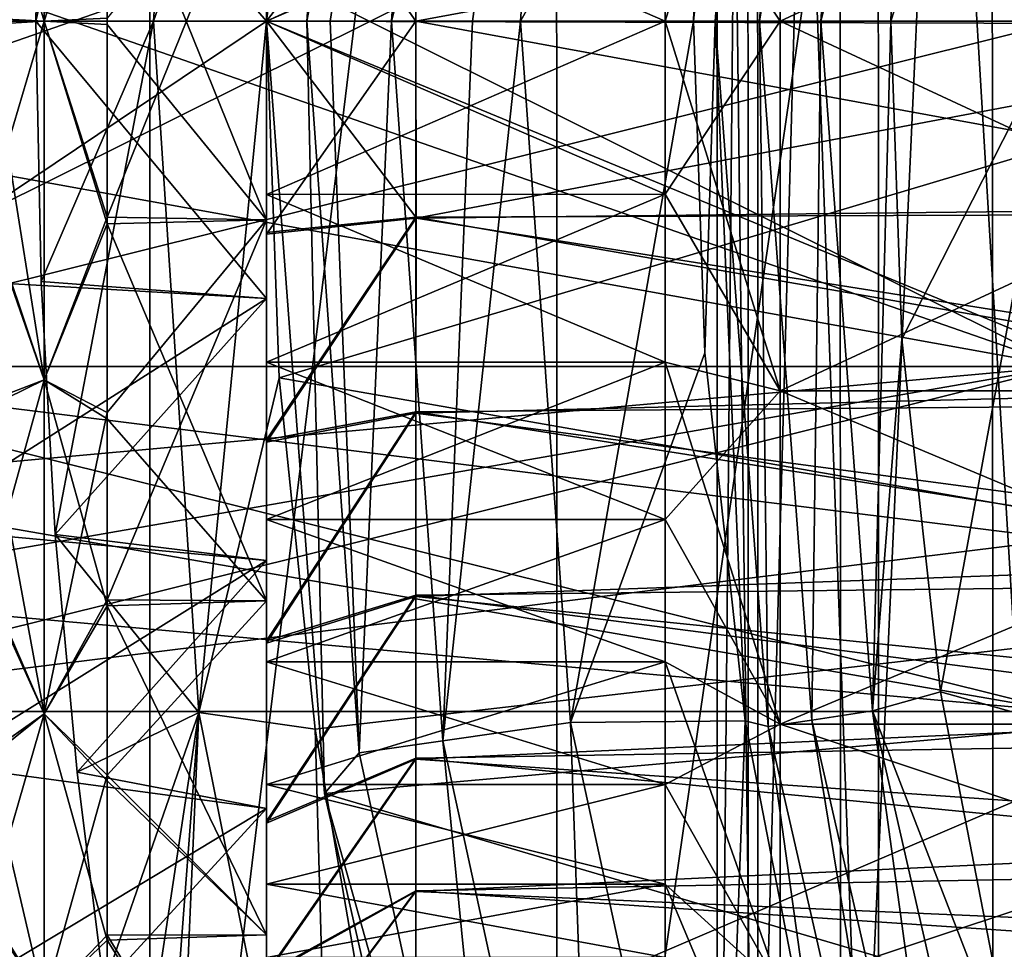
# Model space of a CAD drawing. Header units: metres. Extents: x 26 to 263, y -109 to 109.
# Tile 377 of 656: x 74.38 to 76.85, y -2.33 to 0. Entities that reach past the tile are written whole.
import ezdxf

# ---------------------------------------------------------------- set-up
doc = ezdxf.new("R2010")
doc.units = ezdxf.units.M
doc.layers.add('solid_500750', color=7, linetype='CONTINUOUS')

msp = doc.modelspace()

# ---------------------------------------------------------------- linework, layer by layer
at = {"layer": 'solid_500750'}
for points in [[(73.896553, -4.220759, -5.58395), (73.895966, 4.16214, -5.584182), (74.707062, 4.16214, -7.307853)], [(74.707619, -4.220759, -7.307549), (73.896553, -4.220759, -5.58395), (74.707062, 4.16214, -7.307853)], [(74.707619, -4.220759, -7.307549), (74.707062, 4.16214, -7.307853), (75.727798, 4.16214, -8.916275)], [(75.72831, -4.220759, -8.915904), (74.707619, -4.220759, -7.307549), (75.727798, 4.16214, -8.916275)], [(75.72831, -4.220759, -8.915904), (75.727798, 4.16214, -8.916275), (76.942078, 4.16214, -10.384082)], [(76.942535, -4.220759, -10.38365), (75.72831, -4.220759, -8.915904), (76.942078, 4.16214, -10.384082)], [(76.131165, -4.185025), (76.130539, 4.126902), (76.20768, 4.126902, 1.351036)], [(76.232704, -4.185025, -1.549194), (76.130539, 4.126902), (76.131165, -4.185025)], [(76.232086, 4.126902, -1.549276), (76.130539, 4.126902), (76.232704, -4.185025, -1.549194)], [(76.208839, -4.185025, 1.355676), (76.131165, -4.185025), (76.20768, 4.126902, 1.351036)], [(76.208839, -4.185025, 1.355676), (76.20768, 4.126902, 1.351036), (76.438103, 4.126902, 2.684511)], [(76.440857, -4.185025, 2.693607), (76.208839, -4.185025, 1.355676), (76.438103, 4.126902, 2.684511)], [(76.232086, 4.126902, -1.549276), (76.232704, -4.185025, -1.549194), (76.535583, -4.185025, -3.071881)], [(76.534981, 4.126902, -3.072042), (76.232086, 4.126902, -1.549276), (76.535583, -4.185025, -3.071881)], [(76.440857, -4.185025, 2.693607), (76.438103, 4.126902, 2.684511), (76.81881, 4.126902, 3.983093)], [(76.824181, -4.185025, 3.99628), (76.440857, -4.185025, 2.693607), (76.81881, 4.126902, 3.983093)], [(76.534981, 4.126902, -3.072042), (76.535583, -4.185025, -3.071881), (77.034622, -4.185025, -4.542007)], [(77.03405, 4.126902, -4.542246), (76.534981, 4.126902, -3.072042), (77.034622, -4.185025, -4.542007)], [(76.824181, -4.185025, 3.99628), (76.81881, 4.126902, 3.983093), (77.344849, 4.126902, 5.2299)], [(77.353783, -4.185025, 5.246644), (76.824181, -4.185025, 3.99628), (77.344849, 4.126902, 5.2299)], [(75, -2.292012, 29.645124), (75, 2.292012, 29.645124), (75, 1.453953, 30.183712)], [(75, 0, 29.499971), (75, 2.292012, 29.645124), (75, -2.292012, 29.645124)], [(75, 0, 29.499971), (75, 0.434218, 29.461979), (75, 2.292012, 29.645124)], [(75, -1.453953, 23.816288), (75, 1.453953, 23.816288), (75, 2.292012, 24.354876)], [(75, -2.292012, 24.354876), (75, -1.453953, 23.816288), (75, 2.292012, 24.354876)], [(75, 0, 24.500029), (75, -2.292012, 24.354876), (75, 2.292012, 24.354876)], [(75, 0.434218, 24.538021), (75, 0, 24.500029), (75, 2.292012, 24.354876)], [(75, 0, 38), (75.145203, 1.937549, 38), (78.75, 0, 38)], [(75.232262, 1.835723, 41.644981), (75.145203, 1.937549, 38), (75, 0, 38)], [(78.89048, 1.605924, 38), (78.75, 0, 38), (75.145203, 1.937549, 38)], [(75.232262, 1.835723, 41.644981), (75, 0, 38), (75.100967, 0, 41.644981)], [(75.442574, 1.805485, 45.296143), (75.232262, 1.835723, 41.644981), (75.100967, 0, 41.644981)], [(75.442574, 1.805485, 45.296143), (75.100967, 0, 41.644981), (75.159752, 0, 42.868813)], [(75.442574, 1.805485, 45.296143), (75.159752, 0, 42.868813), (75.313446, 0, 45.296143)], [(75.442574, 1.805485, 45.296143), (75.313446, 0, 45.296143), (75.762917, 1.759427, 48.939133)], [(76.566597, 0, 53), (77, 0, 53), (77.149979, 1.810227, 53)], [(76.594261, 0.793357, 53), (76.566597, 0, 53), (77.149979, 1.810227, 53)], [(75.762917, 1.759427, 48.939133), (75.313446, 0, 45.296143), (75.516983, 0, 47.727131)], [(75.762917, 1.759427, 48.939133), (75.516983, 0, 47.727131), (75.637085, 0, 48.939133)], [(75.762917, 1.759427, 48.939133), (75.637085, 0, 48.939133), (76.099861, 0.827812, 52.566944)], [(76.25869, 1.769718, 52.736504), (76.099861, 0.827812, 52.566944), (76.071098, 0, 52.566944)], [(76.25869, 1.769718, 52.736504), (76.071098, 0, 52.566944), (76.126068, 0, 52.736504)], [(76.25869, 1.769718, 52.736504), (76.126068, 0, 52.736504), (76.368805, 1.75312, 52.876362)], [(74.830231, 1.733833, 36.392689), (74.420868, 0, 30.75), (74.716591, 0, 36.392689)], [(74.434227, 0.650658, 30.693121), (74.420868, 0, 30.75), (74.830231, 1.733833, 36.392689)], [(74.830231, 1.733833, 36.392689), (74.716591, 0, 36.392689), (75.03157, 0.894344, 38)], [(76.126068, 0, 52.736504), (76.237427, 0, 52.876362), (76.368805, 1.75312, 52.876362)], [(76.368805, 1.75312, 52.876362), (76.237427, 0, 52.876362), (76.520538, 1.730251, 52.968102)], [(76.237427, 0, 52.876362), (76.390869, 0, 52.968102), (76.520538, 1.730251, 52.968102)], [(76.520538, 1.730251, 52.968102), (76.390869, 0, 52.968102), (76.690086, 1.674304, 53)], [(76.390869, 0, 52.968102), (76.594261, 0.793357, 53), (76.690086, 1.674304, 53)], [(75, -1.453953, 30.183712), (75, 1.453953, 30.183712), (75, 0.498102, 30.464375)], [(75, -2.292012, 29.645124), (75, 1.453953, 30.183712), (75, -1.453953, 30.183712)], [(75, -0.498102, 23.535625), (75, 0.498102, 23.535625), (75, 1.453953, 23.816288)], [(75, -1.453953, 23.816288), (75, -0.498102, 23.535625), (75, 1.453953, 23.816288)], [(75, 0, 38), (78.000473, -0.008104, 38), (78.100853, 1.415541, 38)], [(75.03157, 0.894344, 38), (75, 0, 38), (78.100853, 1.415541, 38)], [(76.288673, 0.927051, 29.85317), (76, 0.43412, 29.462019), (76, 0, 29.5)], [(76.288673, 0, 30), (76.288673, 0.927051, 29.85317), (76, 0, 29.5)], [(76.288673, 0.927051, 24.14683), (76.288673, 0, 24), (76, 0.43412, 24.537981)], [(78.283493, 0.927051, 29.85317), (76.288673, 0.927051, 29.85317), (76.288673, 0, 30)], [(78.283493, 0, 30), (78.283493, 0.927051, 29.85317), (76.288673, 0, 30)], [(78.283493, 0, 24), (76.288673, 0, 24), (76.288673, 0.927051, 24.14683)], [(78.283493, 0.927051, 24.14683), (78.283493, 0, 24), (76.288673, 0.927051, 24.14683)], [(74.441887, 0.899226, 30.355957), (74.300003, 0.007945, 30.39999), (74.441887, 0, 30.474342)], [(74.441887, 0, 23.525658), (74.300003, 0.477817, 23.633743), (74.441887, 0.899226, 23.644043)], [(74.441887, 0.899226, 30.355957), (74.441887, 0, 30.474342), (74.599998, 0.508, 30.462938)], [(74.441887, 0, 23.525658), (74.441887, 0.899226, 23.644043), (74.599998, 0.491871, 23.534735)], [(74.716591, 0, 36.392689), (75, 0, 38), (75.03157, 0.894344, 38)], [(77, 0.866025, 28.5), (77, 0, 28.5), (73.517952, -0.866025, 28.5)], [(77, 0.866025, 28.5), (73.517952, -0.866025, 28.5), (73.725143, -0.274328, 28.5)], [(77, -0.866025, 25.5), (77, 0, 25.5), (73.517952, 0.866025, 25.5)], [(77, 0.866025, 25.5), (73.517952, 0.866025, 25.5), (77, 0, 25.5)], [(77, -0.866025, 25.5), (73.517952, 0.866025, 25.5), (73.725143, 0.274328, 25.5)], [(77, 0.866025, 28.5), (73.725143, -0.274328, 28.5), (73.725143, 0.274329, 28.5)], [(76.099861, 0.827812, 52.566944), (75.637085, 0, 48.939133), (76.071098, 0, 52.566944)], [(76.390869, 0, 52.968102), (76.566597, 0, 53), (76.594261, 0.793357, 53)], [(75, 0.695393, 23.315683), (74.046036, 0.641495, 23.305277), (74.027809, 0, 23.25)], [(75, 0.695393, 23.315683), (74.027809, 0, 23.25), (75, 0, 23.25)], [(75, 0.695393, 30.684317), (75, 0, 30.75), (74.434227, 0.650658, 30.693121)], [(75, 0, 30), (75, 0, 30.75), (75, 0.695393, 30.684317)], [(75, 0.529719, 24.046022), (75, 0.695393, 23.315683), (75, 0, 23.25)], [(75, 0.533752, 29.953566), (75, 0, 30), (75, 0.695393, 30.684317)], [(75, 0, 30.75), (74.420868, 0, 30.75), (74.434227, 0.650658, 30.693121)], [(75, 0.533752, 29.953566), (75.375, 0, 29.625), (75, 0, 30)], [(75.375237, 0.494212, 29.578058), (75.375, 0, 29.625), (75, 0.533752, 29.953566)], [(75, 0, 24), (75, 0.529719, 24.046022), (75, 0, 23.25)], [(75.374794, 0.491837, 24.421488), (75, 0.529719, 24.046022), (75, 0, 24)], [(74.441887, 0, 30.474342), (74.599998, 0.008179, 30.49999), (74.599998, 0.508, 30.462938)], [(74.599998, -0.491871, 30.465265), (75, -0.498102, 30.464375), (75, 0.498102, 30.464375)], [(74.599998, 0.008179, 30.49999), (74.599998, -0.491871, 30.465265), (75, 0.498102, 30.464375)], [(74.599998, 0.491871, 23.534735), (75, 0.498102, 23.535625), (75, -0.498102, 23.535625)], [(75, -1.453953, 30.183712), (75, 0.498102, 30.464375), (75, -0.498102, 30.464375)], [(75.375237, 0.494212, 29.578058), (78, 0, 29.625), (75.375, 0, 29.625)], [(75.375237, 0.494212, 29.578058), (78.00853, 0.413028, 29.59271), (78, 0, 29.625)], [(74.441887, 0, 23.525658), (74.300003, -0.007945, 23.60001), (74.300003, 0.477817, 23.633743)], [(74.441887, 0, 23.525658), (74.599998, 0.491871, 23.534735), (74.599998, -0.008179, 23.50001)], [(74.599998, -0.008179, 23.50001), (74.599998, 0.491871, 23.534735), (75, -0.498102, 23.535625)], [(75.374794, 0.491837, 24.421488), (75, 0, 24), (75.375, 0, 24.375)], [(75.374794, 0.491837, 24.421488), (75.375, 0, 24.375), (78.011925, 0.488151, 24.419783)], [(75.375, 0, 24.375), (78, 0, 24.375), (78.011925, 0.488151, 24.419783)], [(76, 0, 24.5), (75, 0, 24.500029), (75, 0.434218, 24.538021)], [(76, 0.43412, 24.537981), (76, 0, 24.5), (75, 0.434218, 24.538021)], [(76, 0.43412, 29.462019), (75, 0.434218, 29.461979), (75, 0, 29.499971)], [(76, 0, 29.5), (76, 0.43412, 29.462019), (75, 0, 29.499971)], [(76.288673, 0, 24), (76, 0, 24.5), (76, 0.43412, 24.537981)], [(77, -0.866025, 25.5), (73.725143, 0.274328, 25.5), (73.725143, -0.274329, 25.5)], [(75, 0, 23.25), (74.027809, 0, 23.25), (74.04599, -0.64047, 23.305098)], [(75, 0, 23.25), (74.04599, -0.64047, 23.305098), (75, -0.695393, 23.315683)], [(74.441887, 0, 30.474342), (74.300003, 0.007945, 30.39999), (74.300003, -0.477817, 30.366257)], [(74.441887, -0.899226, 23.644043), (74.300003, -0.007945, 23.60001), (74.441887, 0, 23.525658)], [(75, -0.695393, 30.684317), (74.420868, 0, 30.75), (75, 0, 30.75)], [(74.441887, 0, 30.474342), (74.599998, -0.491871, 30.465265), (74.599998, 0.008179, 30.49999)], [(74.441887, 0, 23.525658), (74.599998, -0.008179, 23.50001), (74.599998, -0.508, 23.537062)], [(74.441887, -0.899226, 23.644043), (74.441887, 0, 23.525658), (74.599998, -0.508, 23.537062)], [(74.830231, -1.733833, 36.392689), (75, 0, 38), (74.716591, 0, 36.392689)], [(74.830231, -1.733833, 36.392689), (75.03157, -0.894344, 38), (75, 0, 38)], [(75, 0, 38), (75.03157, -0.894344, 38), (78.000473, -0.008104, 38)], [(75, 0, 30), (75.375, 0, 29.625), (75.374794, -0.491837, 29.578512)], [(75, -0.529719, 29.953978), (75, 0, 30), (75.374794, -0.491837, 29.578512)], [(75, -0.533752, 24.046434), (75.375, 0, 24.375), (75, 0, 24)], [(75, -0.529719, 29.953978), (75, -0.695393, 30.684317), (75, 0, 30.75)], [(75, -0.529719, 29.953978), (75, 0, 30.75), (75, 0, 30)], [(75, 0, 24), (75, 0, 23.25), (75, -0.695393, 23.315683)], [(75, -0.533752, 24.046434), (75, 0, 24), (75, -0.695393, 23.315683)], [(76, 0, 29.5), (75, 0, 29.499971), (75, -0.434218, 29.461979)], [(76, -0.43412, 29.462019), (76, 0, 29.5), (75, -0.434218, 29.461979)], [(75, 0, 38), (78.75, 0, 38), (78.89048, -1.605924, 38)], [(75.145203, -1.937549, 38), (75, 0, 38), (78.89048, -1.605924, 38)], [(75.100967, 0, 41.644981), (75, 0, 38), (75.145203, -1.937549, 38)], [(75.232262, -1.835723, 41.644981), (75.100967, 0, 41.644981), (75.145203, -1.937549, 38)], [(75.159752, 0, 42.868813), (75.100967, 0, 41.644981), (75.232262, -1.835723, 41.644981)], [(75.313446, 0, 45.296143), (75.159752, 0, 42.868813), (75.232262, -1.835723, 41.644981)], [(75.442574, -1.805485, 45.296143), (75.313446, 0, 45.296143), (75.232262, -1.835723, 41.644981)], [(75.516983, 0, 47.727131), (75.313446, 0, 45.296143), (75.442574, -1.805485, 45.296143)], [(75.375, 0, 29.625), (78, 0, 29.625), (78.011635, -0.48219, 29.581207)], [(75.442574, -1.805485, 45.296143), (75.762917, -1.759427, 48.939133), (75.637085, 0, 48.939133)], [(75.516983, 0, 47.727131), (75.442574, -1.805485, 45.296143), (75.637085, 0, 48.939133)], [(75.637085, 0, 48.939133), (75.762917, -1.759427, 48.939133), (76.071098, 0, 52.566944)], [(75.762917, -1.759427, 48.939133), (76.100136, -0.83178, 52.566944), (76.071098, 0, 52.566944)], [(76.288673, 0, 30), (76, 0, 29.5), (76, -0.43412, 29.462019)], [(76.288673, -0.927051, 29.85317), (76.288673, 0, 30), (76, -0.43412, 29.462019)], [(76.126068, 0, 52.736504), (76.071098, 0, 52.566944), (76.100136, -0.83178, 52.566944)], [(78.283493, 0, 30), (76.288673, 0, 30), (76.288673, -0.927051, 29.85317)], [(78.283493, -0.927051, 29.85317), (78.283493, 0, 30), (76.288673, -0.927051, 29.85317)], [(76.520538, -1.730251, 52.968102), (76.566597, 0, 53), (76.390869, 0, 52.968102)], [(76.520538, -1.730251, 52.968102), (76.594528, -0.797155, 53), (76.566597, 0, 53)], [(76.566597, 0, 53), (76.594528, -0.797155, 53), (77, 0, 53)], [(77, -0.866025, 28.5), (73.517952, -0.866025, 28.5), (77, 0, 28.5)], [(74.441887, 0, 30.474342), (74.300003, -0.477817, 30.366257), (74.441887, -0.899226, 30.355957)], [(74.441887, -0.899226, 23.644043), (74.300003, -0.493486, 23.636003), (74.300003, -0.007945, 23.60001)], [(74.420868, 0, 30.75), (74.434311, -0.652655, 30.692768), (74.716591, 0, 36.392689)], [(75, -0.695393, 30.684317), (74.434311, -0.652655, 30.692768), (74.420868, 0, 30.75)], [(74.434311, -0.652655, 30.692768), (74.470032, -1.28732, 30.522118), (74.716591, 0, 36.392689)], [(74.441887, 0, 30.474342), (74.441887, -0.899226, 30.355957), (74.599998, -0.491871, 30.465265)], [(74.470032, -1.28732, 30.522118), (74.830231, -1.733833, 36.392689), (74.716591, 0, 36.392689)], [(74.599998, -0.508, 23.537062), (74.599998, -0.008179, 23.50001), (75, -0.498102, 23.535625)], [(75, -0.533752, 24.046434), (75.375237, -0.494212, 24.421942), (75.375, 0, 24.375)], [(75, -0.434218, 29.461979), (75, 0, 29.499971), (75, -2.292012, 29.645124)], [(75, 0, 24.500029), (75, -0.434218, 24.538021), (75, -2.292012, 24.354876)], [(76, -0.43412, 24.537981), (75, -0.434218, 24.538021), (75, 0, 24.500029)], [(76, 0, 24.5), (76, -0.43412, 24.537981), (75, 0, 24.500029)], [(75.03157, -0.894344, 38), (78.103157, -1.431597, 38), (78.000473, -0.008104, 38)], [(75.374794, -0.491837, 29.578512), (75.375, 0, 29.625), (78.011635, -0.48219, 29.581207)], [(75.375, 0, 24.375), (75.375237, -0.494212, 24.421942), (78, 0, 24.375)], [(75.375237, -0.494212, 24.421942), (78.010818, -0.465023, 24.416258), (78, 0, 24.375)], [(76.288673, -0.927051, 24.14683), (76, -0.43412, 24.537981), (76, 0, 24.5)], [(76.288673, 0, 24), (76.288673, -0.927051, 24.14683), (76, 0, 24.5)], [(76.126068, 0, 52.736504), (76.100136, -0.83178, 52.566944), (76.200966, -1.755392, 52.566944)], [(76.25869, -1.769718, 52.736504), (76.126068, 0, 52.736504), (76.200966, -1.755392, 52.566944)], [(76.25869, -1.769718, 52.736504), (76.237427, 0, 52.876362), (76.126068, 0, 52.736504)], [(76.368805, -1.75312, 52.876362), (76.390869, 0, 52.968102), (76.237427, 0, 52.876362)], [(76.25869, -1.769718, 52.736504), (76.368805, -1.75312, 52.876362), (76.237427, 0, 52.876362)], [(78.283493, -0.927051, 24.14683), (76.288673, -0.927051, 24.14683), (76.288673, 0, 24)], [(78.283493, 0, 24), (78.283493, -0.927051, 24.14683), (76.288673, 0, 24)], [(76.368805, -1.75312, 52.876362), (76.520538, -1.730251, 52.968102), (76.390869, 0, 52.968102)], [(76.594528, -0.797155, 53), (76.691284, -1.682331, 53), (77, 0, 53)], [(76.691284, -1.682331, 53), (77.149979, -1.810227, 53), (77, 0, 53)], [(77, -0.866025, 25.5), (73.725143, -0.274329, 25.5), (73.517952, -0.866025, 25.5)], [(76, -0.43412, 24.537981), (76, -0.85505, 24.650768), (75, -0.434218, 24.538021)], [(76, -0.43412, 29.462019), (75, -0.434218, 29.461979), (75, -0.855169, 29.349178)], [(76, -0.85505, 29.349232), (76, -0.43412, 29.462019), (75, -0.855169, 29.349178)], [(75, -0.434218, 29.461979), (75, -2.292012, 29.645124), (75, -2.944387, 28.892242)], [(75, -0.855169, 29.349178), (75, -0.434218, 29.461979), (75, -2.944387, 28.892242)], [(75, -0.434218, 24.538021), (75, -0.855169, 24.650822), (75, -2.292012, 24.354876)], [(76, -0.85505, 24.650768), (75, -0.855169, 24.650822), (75, -0.434218, 24.538021)], [(76.288673, -0.927051, 29.85317), (76, -0.43412, 29.462019), (76, -0.85505, 29.349232)], [(76.288673, -0.927051, 24.14683), (76, -0.85505, 24.650768), (76, -0.43412, 24.537981)], [(75.375237, -0.494212, 24.421942), (78.042175, -0.91747, 24.541214), (78.010818, -0.465023, 24.416258)], [(74.441887, -0.899226, 30.355957), (74.300003, -0.477817, 30.366257), (74.300003, -0.953748, 30.263491)], [(74.441887, -0.899226, 23.644043), (74.300003, -0.968966, 23.740995), (74.300003, -0.493486, 23.636003)], [(74.441887, -0.899226, 30.355957), (74.599998, -0.981799, 30.359474), (74.599998, -0.491871, 30.465265)], [(74.599998, -0.491871, 30.465265), (74.599998, -0.981799, 30.359474), (75, -0.498102, 30.464375)], [(75, -1.049877, 29.808857), (75.374794, -0.491837, 29.578512), (75.374786, -0.979512, 29.435402)], [(75, -0.529719, 29.953978), (75.374794, -0.491837, 29.578512), (75, -1.049877, 29.808857)], [(75.374786, -0.979512, 29.435402), (75.374794, -0.491837, 29.578512), (78.046005, -0.958135, 29.442518)], [(75.374794, -0.491837, 29.578512), (78.011635, -0.48219, 29.581207), (78.046005, -0.958135, 29.442518)], [(74.441887, -0.899226, 23.644043), (74.599998, -0.508, 23.537062), (74.599998, -0.997465, 23.645144)], [(74.599998, -1.451622, 30.184776), (75, -1.453953, 30.183712), (75, -0.498102, 30.464375)], [(74.599998, -0.981799, 30.359474), (74.599998, -1.451622, 30.184776), (75, -0.498102, 30.464375)], [(74.599998, -0.508, 23.537062), (75, -0.498102, 23.535625), (75, -1.453953, 23.816288)], [(74.599998, -0.997465, 23.645144), (74.599998, -0.508, 23.537062), (75, -1.453953, 23.816288)], [(75, -1.055615, 24.192812), (75.375023, -0.982918, 24.565971), (75.375237, -0.494212, 24.421942)], [(75, -1.055615, 24.192812), (75.375237, -0.494212, 24.421942), (75, -0.533752, 24.046434)], [(75.375237, -0.494212, 24.421942), (75.375023, -0.982918, 24.565971), (78.042175, -0.91747, 24.541214)], [(75, -0.529719, 29.953978), (75, -1.049877, 29.808857), (75, -0.695393, 30.684317)], [(75, -1.055615, 24.192812), (75, -0.533752, 24.046434), (75, -0.695393, 23.315683)], [(75, -0.695393, 23.315683), (74.04599, -0.64047, 23.305098), (74.097305, -1.269098, 23.471277)], [(75, -0.695393, 30.684317), (74.470032, -1.28732, 30.522118), (74.434311, -0.652655, 30.692768)], [(75, -0.695393, 23.315683), (74.097305, -1.269098, 23.471277), (75, -1.352847, 23.502836)], [(75, -1.352847, 30.497164), (74.470032, -1.28732, 30.522118), (75, -0.695393, 30.684317)], [(75, -1.049877, 29.808857), (75, -1.352847, 30.497164), (75, -0.695393, 30.684317)], [(75, -1.055615, 24.192812), (75, -0.695393, 23.315683), (75, -1.352847, 23.502836)], [(76.520538, -1.730251, 52.968102), (76.691284, -1.682331, 53), (76.594528, -0.797155, 53)], [(75.762917, -1.759427, 48.939133), (76.200966, -1.755392, 52.566944), (76.100136, -0.83178, 52.566944)], [(76, -0.85505, 24.650768), (76, -1.25, 24.834936), (75, -0.855169, 24.650822)], [(76, -0.85505, 29.349232), (75, -0.855169, 29.349178), (75, -1.25, 29.165064)], [(76, -1.25, 29.165064), (76, -0.85505, 29.349232), (75, -1.25, 29.165064)], [(75, -1.25, 29.165064), (75, -0.855169, 29.349178), (75, -2.944387, 28.892242)], [(75, -0.855169, 24.650822), (75, -1.25, 24.834936), (75, -2.292012, 24.354876)], [(76, -1.25, 24.834936), (75, -1.25, 24.834936), (75, -0.855169, 24.650822)], [(76.288673, -0.927051, 29.85317), (76, -0.85505, 29.349232), (76, -1.25, 29.165064)], [(76.288673, -1.763356, 24.572948), (76, -1.25, 24.834936), (76, -0.85505, 24.650768)], [(76.288673, -0.927051, 24.14683), (76.288673, -1.763356, 24.572948), (76, -0.85505, 24.650768)], [(77, -0.866025, 28.5), (77, -1.299038, 27.75), (73.517952, -1.732051, 27)], [(77, -0.866025, 28.5), (73.517952, -1.732051, 27), (73.725128, -1.43625, 27.512342)], [(77, -0.866025, 28.5), (73.725128, -1.161826, 27.987658), (73.517952, -0.866025, 28.5)], [(77, -0.866025, 25.5), (73.517952, -0.866025, 25.5), (77, -1.299038, 26.25)], [(77, -1.732051, 27), (77, -1.299038, 26.25), (73.517952, -0.866025, 25.5)], [(77, -1.732051, 27), (73.517952, -0.866025, 25.5), (73.725128, -1.161827, 26.012342)], [(77, -0.866025, 28.5), (73.725128, -1.43625, 27.512342), (73.725128, -1.161826, 27.987658)], [(74.441887, -0.899226, 30.355957), (74.300003, -0.953748, 30.263491), (74.300003, -1.410147, 30.093782)], [(74.441887, -0.899226, 30.355957), (74.300003, -1.410147, 30.093782), (74.441887, -1.737171, 30.008867)], [(74.441887, -1.737171, 23.991133), (74.300003, -0.968966, 23.740995), (74.441887, -0.899226, 23.644043)], [(74.441887, -0.899226, 30.355957), (74.441887, -1.737171, 30.008867), (74.599998, -0.981799, 30.359474)], [(74.441887, -0.899226, 23.644043), (74.599998, -0.997465, 23.645144), (74.599998, -1.466389, 23.821997)], [(74.441887, -1.737171, 23.991133), (74.441887, -0.899226, 23.644043), (74.599998, -1.466389, 23.821997)], [(74.830231, -1.733833, 36.392689), (75.122238, -1.776128, 38), (75.03157, -0.894344, 38)], [(75.03157, -0.894344, 38), (75.122238, -1.776128, 38), (78.103157, -1.431597, 38)], [(75.375023, -0.982918, 24.565971), (78.090858, -1.344976, 24.74572), (78.042175, -0.91747, 24.541214)], [(76.288673, -1.763356, 29.427052), (76.288673, -0.927051, 29.85317), (76, -1.25, 29.165064)], [(78.283493, -0.927051, 29.85317), (76.288673, -0.927051, 29.85317), (76.288673, -1.763356, 29.427052)], [(78.283493, -1.763356, 29.427052), (78.283493, -0.927051, 29.85317), (76.288673, -1.763356, 29.427052)], [(78.283493, -1.763356, 24.572948), (76.288673, -1.763356, 24.572948), (76.288673, -0.927051, 24.14683)], [(78.283493, -0.927051, 24.14683), (78.283493, -1.763356, 24.572948), (76.288673, -0.927051, 24.14683)], [(75.374786, -0.979512, 29.435402), (78.046005, -0.958135, 29.442518), (78.099762, -1.409027, 29.214888)], [(74.441887, -1.737171, 23.991133), (74.300003, -1.424492, 23.912798), (74.300003, -0.968966, 23.740995)], [(74.441887, -1.737171, 30.008867), (74.599998, -1.451622, 30.184776), (74.599998, -0.981799, 30.359474)], [(75, -1.554454, 29.565765), (75.374786, -0.979512, 29.435402), (75.374878, -1.440168, 29.194662)], [(75, -1.049877, 29.808857), (75.374786, -0.979512, 29.435402), (75, -1.554454, 29.565765)], [(75, -1.559857, 24.437805), (75.374649, -1.443556, 24.807566), (75.375023, -0.982918, 24.565971)], [(75, -1.559857, 24.437805), (75.375023, -0.982918, 24.565971), (75, -1.055615, 24.192812)], [(75.375023, -0.982918, 24.565971), (75.374649, -1.443556, 24.807566), (78.090858, -1.344976, 24.74572)], [(75.374878, -1.440168, 29.194662), (75.374786, -0.979512, 29.435402), (78.099762, -1.409027, 29.214888)], [(74.599998, -1.466389, 23.821997), (74.599998, -0.997465, 23.645144), (75, -1.453953, 23.816288)], [(75, -1.049877, 29.808857), (75, -1.554454, 29.565765), (75, -1.352847, 30.497164)], [(75, -1.559857, 24.437805), (75, -1.055615, 24.192812), (75, -1.352847, 23.502836)], [(77, -1.732051, 27), (73.725128, -1.161827, 26.012342), (73.725128, -1.43625, 26.487658)], [(75, -1.606864, 28.915188), (75, -1.25, 29.165064), (75, -2.944387, 28.892242)], [(75, -1.25, 24.834936), (75, -1.606864, 25.084812), (75, -2.292012, 24.354876)], [(76, -1.606969, 25.084888), (75, -1.606864, 25.084812), (75, -1.25, 24.834936)], [(76, -1.25, 24.834936), (76, -1.606969, 25.084888), (75, -1.25, 24.834936)], [(76, -1.25, 29.165064), (75, -1.25, 29.165064), (75, -1.606864, 28.915188)], [(76, -1.606969, 28.915112), (76, -1.25, 29.165064), (75, -1.606864, 28.915188)], [(76.288673, -1.763356, 29.427052), (76, -1.25, 29.165064), (76, -1.606969, 28.915112)], [(76.288673, -1.763356, 24.572948), (76, -1.606969, 25.084888), (76, -1.25, 24.834936)], [(75, -1.352847, 23.502836), (74.097305, -1.269098, 23.471277), (74.179108, -1.865031, 23.74667)], [(77, -1.732051, 27), (73.517952, -1.732051, 27), (77, -1.299038, 27.75)], [(74.470032, -1.28732, 30.522118), (74.525276, -1.883487, 30.242682), (74.830231, -1.733833, 36.392689)], [(75, -1.352847, 30.497164), (74.525276, -1.883487, 30.242682), (74.470032, -1.28732, 30.522118)], [(75, -1.352847, 23.502836), (74.179108, -1.865031, 23.74667), (75, -1.975468, 23.813036)], [(75, -1.975468, 30.186964), (74.525276, -1.883487, 30.242682), (75, -1.352847, 30.497164)], [(75, -1.554454, 29.565765), (75, -1.975468, 30.186964), (75, -1.352847, 30.497164)], [(75, -1.559857, 24.437805), (75, -1.352847, 23.502836), (75, -1.975468, 23.813036)], [(75.374649, -1.443556, 24.807566), (78.150169, -1.726513, 25.022802), (78.090858, -1.344976, 24.74572)], [(74.441887, -1.737171, 30.008867), (74.300003, -1.410147, 30.093782), (74.300003, -1.837619, 29.860622)], [(74.441887, -1.737171, 23.991133), (74.300003, -1.850887, 24.147945), (74.300003, -1.424492, 23.912798)], [(75.122238, -1.776128, 38), (75.271996, -2.64535, 38), (78.103157, -1.431597, 38)], [(75.271996, -2.64535, 38), (78.408836, -2.829789, 38), (78.103157, -1.431597, 38)], [(75.374878, -1.440168, 29.194662), (78.099762, -1.409027, 29.214888), (78.163727, -1.802148, 28.908504)], [(77, -1.732051, 27), (73.725128, -1.43625, 26.487658), (73.517952, -1.732051, 27)], [(74.441887, -1.737171, 30.008867), (74.599998, -1.891666, 29.944757), (74.599998, -1.451622, 30.184776)], [(74.599998, -1.451622, 30.184776), (74.599998, -1.891666, 29.944757), (75, -1.453953, 30.183712)], [(74.599998, -1.891666, 29.944757), (75, -2.292012, 29.645124), (75, -1.453953, 30.183712)], [(74.599998, -1.466389, 23.821997), (75, -1.453953, 23.816288), (75, -2.292012, 24.354876)], [(75, -2.006886, 29.228413), (75.374878, -1.440168, 29.194662), (75.37487, -1.848419, 28.863859)], [(75, -1.554454, 29.565765), (75.374878, -1.440168, 29.194662), (75, -2.006886, 29.228413)], [(75, -2.011992, 24.776381), (75.374886, -1.851572, 25.139273), (75.374649, -1.443556, 24.807566)], [(75, -2.011992, 24.776381), (75.374649, -1.443556, 24.807566), (75, -1.559857, 24.437805)], [(75.374649, -1.443556, 24.807566), (75.374886, -1.851572, 25.139273), (78.150169, -1.726513, 25.022802)], [(75.37487, -1.848419, 28.863859), (75.374878, -1.440168, 29.194662), (78.163727, -1.802148, 28.908504)], [(74.441887, -1.737171, 23.991133), (74.599998, -1.466389, 23.821997), (74.599998, -1.905324, 24.06406)], [(74.599998, -1.905324, 24.06406), (74.599998, -1.466389, 23.821997), (75, -2.292012, 24.354876)], [(75, -1.554454, 29.565765), (75, -2.006886, 29.228413), (75, -1.975468, 30.186964)], [(75, -2.011992, 24.776381), (75, -1.559857, 24.437805), (75, -1.975468, 23.813036)], [(75.145203, -1.937549, 38), (78.89048, -1.605924, 38), (79.307686, -3.163174, 38)], [(75, -1.915027, 28.607033), (75, -1.606864, 28.915188), (75, -2.944387, 28.892242)], [(75, -1.606864, 25.084812), (75, -2.944387, 25.107758), (75, -2.292012, 24.354876)], [(75, -1.606864, 25.084812), (75, -1.915027, 25.392967), (75, -2.944387, 25.107758)], [(76, -1.915111, 25.39303), (75, -1.915027, 25.392967), (75, -1.606864, 25.084812)], [(76, -1.606969, 25.084888), (76, -1.915111, 25.39303), (75, -1.606864, 25.084812)], [(76, -1.606969, 28.915112), (75, -1.606864, 28.915188), (75, -1.915027, 28.607033)], [(76, -1.915111, 28.60697), (76, -1.606969, 28.915112), (75, -1.915027, 28.607033)], [(76.288673, -1.763356, 29.427052), (76, -1.606969, 28.915112), (76, -1.915111, 28.60697)], [(76.288673, -2.427051, 25.236645), (76, -1.915111, 25.39303), (76, -1.606969, 25.084888)], [(76.288673, -1.763356, 24.572948), (76.288673, -2.427051, 25.236645), (76, -1.606969, 25.084888)], [(76.520538, -1.730251, 52.968102), (76.881691, -2.664054, 53), (76.691284, -1.682331, 53)], [(76.691284, -1.682331, 53), (76.881691, -2.664054, 53), (77.149979, -1.810227, 53)], [(75.374886, -1.851572, 25.139273), (78.212318, -2.049689, 25.359724), (78.150169, -1.726513, 25.022802)], [(74.441887, -1.737171, 30.008867), (74.300003, -1.837619, 29.860622), (74.300003, -2.227413, 29.568781)], [(74.441887, -1.737171, 30.008867), (74.300003, -2.227413, 29.568781), (74.441887, -2.456731, 29.45673)], [(74.441887, -2.456731, 24.54327), (74.300003, -1.850887, 24.147945), (74.441887, -1.737171, 23.991133)], [(74.441887, -1.737171, 30.008867), (74.441887, -2.456731, 29.45673), (74.599998, -1.891666, 29.944757)], [(74.441887, -1.737171, 23.991133), (74.599998, -1.905324, 24.06406), (74.599998, -2.305091, 24.366266)], [(74.441887, -2.456731, 24.54327), (74.441887, -1.737171, 23.991133), (74.599998, -2.305091, 24.366266)], [(74.525276, -1.883487, 30.242682), (74.591583, -2.419996, 29.864632), (74.830231, -1.733833, 36.392689)], [(74.591583, -2.419996, 29.864632), (74.65712, -2.880966, 29.400528), (74.830231, -1.733833, 36.392689)], [(74.65712, -2.880966, 29.400528), (74.714569, -3.25302, 28.865574), (74.830231, -1.733833, 36.392689)], [(74.714569, -3.25302, 28.865574), (74.752426, -3.525597, 28.27776), (74.830231, -1.733833, 36.392689)], [(74.752426, -3.525597, 28.27776), (75.169212, -3.438, 36.392689), (74.830231, -1.733833, 36.392689)], [(75.169212, -3.438, 36.392689), (75.122238, -1.776128, 38), (74.830231, -1.733833, 36.392689)], [(76.25869, -1.769718, 52.736504), (76.653595, -3.499902, 52.736504), (76.368805, -1.75312, 52.876362)], [(76.368805, -1.75312, 52.876362), (76.76001, -3.467078, 52.876362), (76.520538, -1.730251, 52.968102)], [(76.653595, -3.499902, 52.736504), (76.76001, -3.467078, 52.876362), (76.368805, -1.75312, 52.876362)], [(76.520538, -1.730251, 52.968102), (76.906631, -3.421851, 52.968102), (76.881691, -2.664054, 53)], [(76.76001, -3.467078, 52.876362), (76.906631, -3.421851, 52.968102), (76.520538, -1.730251, 52.968102)], [(75.169212, -3.438, 36.392689), (75.271996, -2.64535, 38), (75.122238, -1.776128, 38)], [(75.827339, -3.574216, 45.296143), (75.762917, -1.759427, 48.939133), (75.442574, -1.805485, 45.296143)], [(75.762917, -1.759427, 48.939133), (76.137871, -3.483036, 48.939133), (76.200966, -1.755392, 52.566944)], [(75.827339, -3.574216, 45.296143), (76.137871, -3.483036, 48.939133), (75.762917, -1.759427, 48.939133)], [(76.288673, -2.427051, 28.763355), (76.288673, -1.763356, 29.427052), (76, -1.915111, 28.60697)], [(76.137871, -3.483036, 48.939133), (76.399506, -2.779775, 52.566944), (76.200966, -1.755392, 52.566944)], [(76.25869, -1.769718, 52.736504), (76.200966, -1.755392, 52.566944), (76.399506, -2.779775, 52.566944)], [(76.25869, -1.769718, 52.736504), (76.399506, -2.779775, 52.566944), (76.653595, -3.499902, 52.736504)], [(78.283493, -1.763356, 29.427052), (76.288673, -1.763356, 29.427052), (76.288673, -2.427051, 28.763355)], [(78.283493, -2.427051, 28.763355), (78.283493, -1.763356, 29.427052), (76.288673, -2.427051, 28.763355)], [(78.283493, -2.427051, 25.236645), (76.288673, -2.427051, 25.236645), (76.288673, -1.763356, 24.572948)], [(78.283493, -1.763356, 24.572948), (78.283493, -2.427051, 25.236645), (76.288673, -1.763356, 24.572948)], [(75.37487, -1.848419, 28.863859), (78.163727, -1.802148, 28.908504), (78.228912, -2.127403, 28.537642)], [(75.442574, -1.805485, 45.296143), (75.232262, -1.835723, 41.644981), (75.623474, -3.634077, 41.644981)], [(75.827339, -3.574216, 45.296143), (75.442574, -1.805485, 45.296143), (75.623474, -3.634077, 41.644981)], [(74.441887, -2.456731, 24.54327), (74.300003, -2.239231, 24.441515), (74.300003, -1.850887, 24.147945)], [(75, -2.388483, 28.814692), (75.37487, -1.848419, 28.863859), (75.374947, -2.181549, 28.459955)], [(75, -2.006886, 29.228413), (75.37487, -1.848419, 28.863859), (75, -2.388483, 28.814692)], [(75, -2.392496, 25.1903), (75.375, -2.183454, 25.542894), (75.374886, -1.851572, 25.139273)], [(75, -2.392496, 25.1903), (75.374886, -1.851572, 25.139273), (75, -2.011992, 24.776381)], [(75.623474, -3.634077, 41.644981), (75.232262, -1.835723, 41.644981), (75.145203, -1.937549, 38)], [(75.374947, -2.181549, 28.459955), (75.37487, -1.848419, 28.863859), (78.228912, -2.127403, 28.537642)], [(75.374886, -1.851572, 25.139273), (75.375, -2.183454, 25.542894), (78.212318, -2.049689, 25.359724)], [(75, -1.975468, 23.813036), (74.179108, -1.865031, 23.74667), (74.283546, -2.405697, 24.123348)], [(74.441887, -2.456731, 29.45673), (74.599998, -2.292925, 29.644333), (74.599998, -1.891666, 29.944757)], [(75, -1.975468, 30.186964), (74.591583, -2.419996, 29.864632), (74.525276, -1.883487, 30.242682)], [(74.599998, -1.891666, 29.944757), (74.599998, -2.292925, 29.644333), (75, -2.292012, 29.645124)], [(74.599998, -2.305091, 24.366266), (74.599998, -1.905324, 24.06406), (75, -2.292012, 24.354876)], [(75, -1.915027, 28.607033), (75, -2.944387, 28.892242), (75, -3.358225, 27.986063)], [(75, -2.165038, 28.249985), (75, -1.915027, 28.607033), (75, -3.358225, 27.986063)], [(75, -1.915027, 25.392967), (75, -2.165038, 25.750015), (75, -2.944387, 25.107758)], [(76, -2.165064, 25.75), (75, -2.165038, 25.750015), (75, -1.915027, 25.392967)], [(76, -1.915111, 25.39303), (76, -2.165064, 25.75), (75, -1.915027, 25.392967)], [(76, -1.915111, 28.60697), (75, -1.915027, 28.607033), (75, -2.165038, 28.249985)], [(76, -2.165064, 28.25), (76, -1.915111, 28.60697), (75, -2.165038, 28.249985)], [(76.288673, -2.427051, 28.763355), (76, -1.915111, 28.60697), (76, -2.165064, 28.25)], [(76.288673, -2.427051, 25.236645), (76, -2.165064, 25.75), (76, -1.915111, 25.39303)], [(75.577553, -3.831817, 38), (75.145203, -1.937549, 38), (79.307686, -3.163174, 38)], [(75.623474, -3.634077, 41.644981), (75.145203, -1.937549, 38), (75.577553, -3.831817, 38)], [(75, -1.975468, 23.813036), (74.283546, -2.405697, 24.123348), (75, -2.524911, 24.228355)], [(75, -2.524911, 29.771645), (74.591583, -2.419996, 29.864632), (75, -1.975468, 30.186964)], [(75, -2.388483, 28.814692), (75, -2.524911, 29.771645), (75, -1.975468, 30.186964)], [(75, -2.006886, 29.228413), (75, -2.388483, 28.814692), (75, -1.975468, 30.186964)], [(75, -2.011992, 24.776381), (75, -1.975468, 23.813036), (75, -2.524911, 24.228355)], [(75, -2.392496, 25.1903), (75, -2.011992, 24.776381), (75, -2.524911, 24.228355)], [(75.375, -2.183454, 25.542894), (78.270172, -2.308774, 25.751762), (78.212318, -2.049689, 25.359724)], [(75.374947, -2.181549, 28.459955), (78.228912, -2.127403, 28.537642), (78.286652, -2.377165, 28.112724)], [(75, -2.349245, 27.854944), (75, -2.165038, 28.249985), (75, -3.358225, 27.986063)], [(75, -2.165038, 25.750015), (75, -3.358225, 26.013937), (75, -2.944387, 25.107758)], [(75, -2.165038, 25.750015), (75, -2.349245, 26.145056), (75, -3.358225, 26.013937)], [(76, -2.349231, 26.144949), (75, -2.349245, 26.145056), (75, -2.165038, 25.750015)], [(76, -2.165064, 25.75), (76, -2.349231, 26.144949), (75, -2.165038, 25.750015)], [(76, -2.165064, 28.25), (75, -2.165038, 28.249985), (75, -2.349245, 27.854944)], [(76, -2.349231, 27.855051), (76, -2.165064, 28.25), (75, -2.349245, 27.854944)], [(76.288673, -2.427051, 28.763355), (76, -2.165064, 28.25), (76, -2.349231, 27.855051)], [(76.288673, -2.853169, 26.072948), (76, -2.349231, 26.144949), (76, -2.165064, 25.75)], [(76.288673, -2.427051, 25.236645), (76.288673, -2.853169, 26.072948), (76, -2.165064, 25.75)], [(75, -2.685796, 28.336126), (75.374947, -2.181549, 28.459955), (75.375038, -2.426407, 28.001587)], [(75, -2.388483, 28.814692), (75.374947, -2.181549, 28.459955), (75, -2.685796, 28.336126)], [(75, -2.687752, 25.667843), (75.374985, -2.42708, 26.000046), (75.375, -2.183454, 25.542894)], [(75, -2.687752, 25.667843), (75.375, -2.183454, 25.542894), (75, -2.392496, 25.1903)], [(75.375038, -2.426407, 28.001587), (75.374947, -2.181549, 28.459955), (78.286652, -2.377165, 28.112724)], [(75.375, -2.183454, 25.542894), (75.374985, -2.42708, 26.000046), (78.270172, -2.308774, 25.751762)], [(74.441887, -2.456731, 29.45673), (74.300003, -2.227413, 29.568781), (74.300003, -2.861541, 28.836187)], [(74.441887, -2.456731, 24.54327), (74.300003, -2.581744, 24.787626), (74.300003, -2.239231, 24.441515)], [(74.441887, -2.456731, 29.45673), (74.599998, -2.945704, 28.890192), (74.599998, -2.292925, 29.644333)], [(74.599998, -2.292925, 29.644333), (75, -2.944387, 28.892242), (75, -2.292012, 29.645124)], [(74.599998, -2.305091, 24.366266), (75, -2.292012, 24.354876), (75, -2.944387, 25.107758)], [(74.599998, -2.292925, 29.644333), (74.599998, -2.945704, 28.890192), (75, -2.944387, 28.892242)], [(74.441887, -2.456731, 24.54327), (74.599998, -2.305091, 24.366266), (74.599998, -2.657677, 24.722555)], [(74.599998, -2.657677, 24.722555), (74.599998, -2.305091, 24.366266), (75, -2.944387, 25.107758)], [(75.374985, -2.42708, 26.000046), (78.317017, -2.497956, 26.193031), (78.270172, -2.308774, 25.751762)]]:
    msp.add_3dface(points, dxfattribs=at)

doc.saveas('drawing.dxf')
